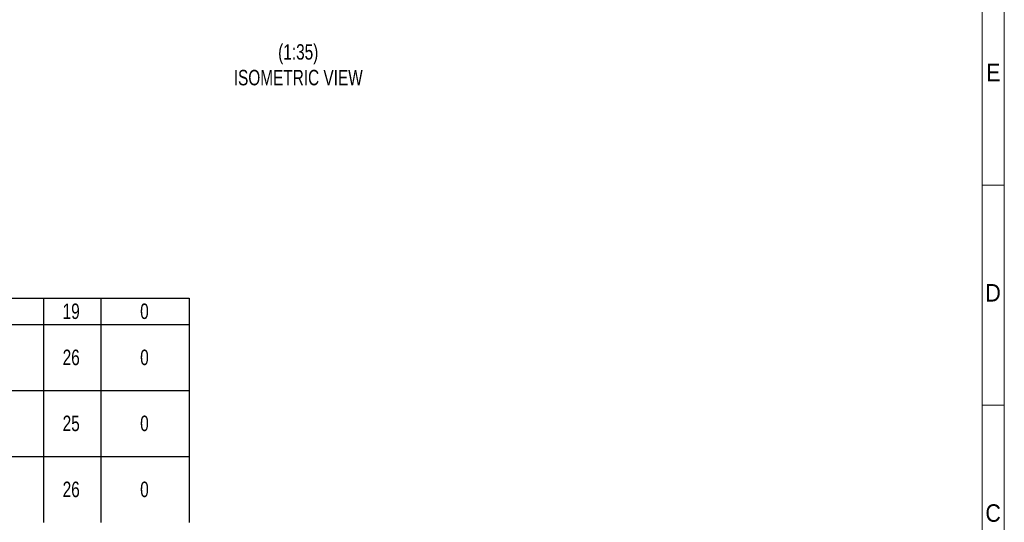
# Model space of a CAD drawing. Header units: millimetres. Extents: x 525 to 29324, y 175 to 20618.
# Tile 324 of 588: x 21440 to 29260, y 4215 to 8209. Entities that reach past the tile are written whole.
import ezdxf

# ---------------------------------------------------------------- set-up
doc = ezdxf.new("R2010")
doc.units = ezdxf.units.MM
doc.linetypes.add('SLD-Continua', pattern=[0])
doc.layers.add('COTAS', color=1, linetype='SLD-Continua')
doc.styles.add('SLDTEXTSTYLE3', font='GOTHIC.TTF', dxfattribs={"width": 0.913})
doc.styles.add('SLDTEXTSTYLE6', font='ARIALN.TTF', dxfattribs={"width": 0.87})

# ---------------------------------------------------------------- blocks, each defined once
blk = doc.blocks.new('SW_TABLEANNOTATION_0')
at = {"layer": 'COTAS', "color": 0, "ltscale": 35}
for p, q in [((8263.8, 5101.1), (8788.8, 5101.1)), ((8788.8, 5101.1), (8788.8, 4892.5)), ((8788.8, 5101.1), (9243.8, 5101.1)), ((9243.8, 5101.1), (9243.8, 4892.5)), ((9243.8, 5101.1), (9943.8, 5101.1)), ((9943.8, 5101.1), (9943.8, 4892.5)), ((8263.8, 4892.5), (8788.8, 4892.5)), ((8788.8, 4892.5), (8788.8, 4368.1)), ((8788.8, 4892.5), (9243.8, 4892.5)), ((9243.8, 4892.5), (9243.8, 4368.1)), ((9243.8, 4892.5), (9943.8, 4892.5)), ((9943.8, 4892.5), (9943.8, 4368.1)), ((8263.8, 4368.1), (8788.8, 4368.1)), ((8788.8, 4368.1), (8788.8, 3843.7)), ((8788.8, 4368.1), (9243.8, 4368.1)), ((9243.8, 4368.1), (9243.8, 3843.7)), ((9243.8, 4368.1), (9943.8, 4368.1)), ((9943.8, 4368.1), (9943.8, 3843.7)), ((8263.8, 3843.7), (8788.8, 3843.7)), ((8788.8, 3843.7), (8788.8, 3319.3)), ((8788.8, 3843.7), (9243.8, 3843.7)), ((9243.8, 3843.7), (9243.8, 3319.3)), ((9243.8, 3843.7), (9943.8, 3843.7)), ((9943.8, 3843.7), (9943.8, 3319.3))]:
    blk.add_line(p, q, dxfattribs=at)
at = {"layer": 'COTAS', "color": 0, "ltscale": 35, "char_height": 122.5, "attachment_point": 1, "style": 'SLDTEXTSTYLE6'}
for s, insert in [('19', (8939.6, 5059.4)), ('0', (9555.4, 5059.4)), ('26', (8939.6, 4692.9)), ('0', (9555.4, 4692.9)), ('25', (8939.6, 4168.5)), ('0', (9555.4, 4168.5)), ('26', (8939.6, 3644.1)), ('0', (9555.4, 3644.1))]:
    blk.add_mtext(s, dxfattribs=dict(at, insert=insert))

msp = doc.modelspace()

# ---------------------------------------------------------------- linework, layer by layer
at = {"color": 7, "linetype": 'SLD-Continua', "lineweight": 18, "ltscale": 35}
for p, q in [((29260, 20615), (29260, 175)), ((29085, 20440), (29085, 350)), ((29085, 6895), (29260, 6895)), ((29085, 5145), (29260, 5145))]:
    msp.add_line(p, q, dxfattribs=at)

# ---------------------------------------------------------------- block references
at = {"layer": 'COTAS', "ltscale": 35}
msp.add_blockref('SW_TABLEANNOTATION_0', (12841.2, 893.7), dxfattribs=at)

# ---------------------------------------------------------------- texts
at = {"color": 7, "linetype": 'Continuous', "lineweight": 0, "ltscale": 35, "char_height": 138.9, "attachment_point": 2, "style": 'SLDTEXTSTYLE3'}
for s, insert in [('E', (29172.8, 7858)), ('D', (29170.8, 6108)), ('C', (29171.1, 4358))]:
    msp.add_mtext(s, dxfattribs=dict(at, insert=insert))
at = {"layer": 'COTAS', "ltscale": 35, "insert": (23652, 8013.8), "char_height": 122.5, "attachment_point": 2, "style": 'SLDTEXTSTYLE6'}
msp.add_mtext('(1:35)^JISOMETRIC VIEW', dxfattribs=at)

doc.saveas('drawing.dxf')
